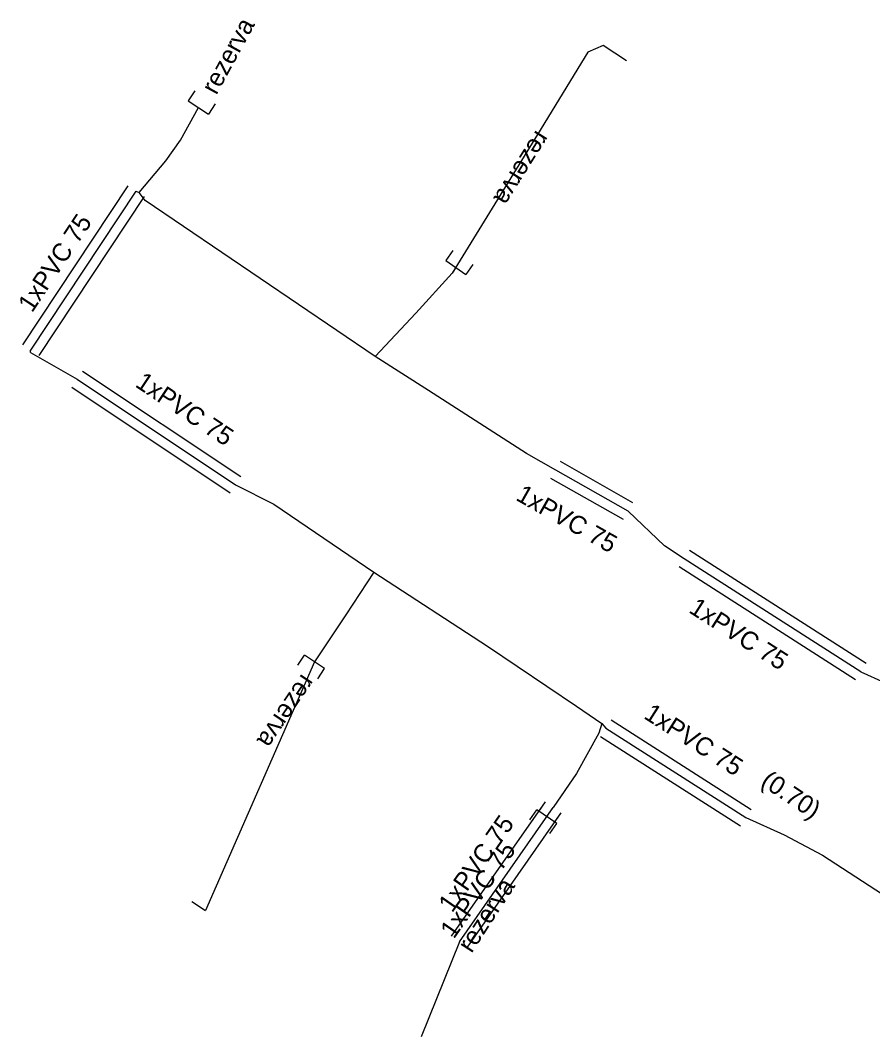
# Model space of a CAD drawing. Extents: x -651943 to -618711, y -1138561 to -1100552.
# Drawn here: x -648717.21 to -648682.15, y -1112394.53 to -1112352.7 of the extents above; entities that cross this region are included whole.
import ezdxf

# ---------------------------------------------------------------- set-up
doc = ezdxf.new("R2010")
doc.units = 0
doc.layers.add('KT trasa', color=7, linetype='Continuous')
doc.layers.add('KT zařízení', color=7, linetype='Continuous')

# ---------------------------------------------------------------- blocks, each defined once
blk = doc.blocks.new('TVREZ')
at = {"layer": 'KT zařízení'}
for p, q in [((-0.05, 0.05), (0, 0.05)), ((0, -0.05), (0, 0.05)), ((-0.05, -0.05), (0, -0.05))]:
    blk.add_line(p, q, dxfattribs=at)

msp = doc.modelspace()

# ---------------------------------------------------------------- linework, layer by layer
at = {"layer": 'KT trasa'}
for p, q in [((-648693.24, -1112353.73), (-648693.87, -1112354.01)), ((-648692.275, -1112354.363), (-648693.24, -1112353.73)), ((-648693.87, -1112354.01), (-648695.94, -1112357.4)), ((-648710.62, -1112357.63), (-648709.89, -1112356.29)), ((-648711.23, -1112358.48), (-648710.62, -1112357.63)), ((-648695.94, -1112357.4), (-648699.45, -1112363.11)), ((-648712.32, -1112359.79), (-648711.23, -1112358.48)), ((-648712.46, -1112359.73), (-648716.79, -1112366.27)), ((-648712.46, -1112359.73), (-648712.32, -1112359.79)), ((-648712.08, -1112360.11), (-648712.32, -1112359.79)), ((-648702.62, -1112366.53), (-648712.08, -1112360.11)), ((-648699.45, -1112363.11), (-648700.95, -1112364.75)), ((-648699.301, -1112362.867), (-648699.45, -1112363.11)), ((-648700.95, -1112364.75), (-648702.62, -1112366.53)), ((-648716.8, -1112366.37), (-648716.79, -1112366.27)), ((-648716.8, -1112366.37), (-648714.88, -1112367.47)), ((-648700.42, -1112367.94), (-648702.62, -1112366.53)), ((-648714.88, -1112367.47), (-648708.36, -1112371.81)), ((-648696.39, -1112370.53), (-648700.42, -1112367.94)), ((-648695.19, -1112371.21), (-648696.39, -1112370.53)), ((-648692.21, -1112372.9), (-648695.19, -1112371.21)), ((-648708.36, -1112371.81), (-648706.78, -1112372.61)), ((-648706.78, -1112372.61), (-648702.67, -1112375.41)), ((-648690.72, -1112374.32), (-648692.21, -1112372.9)), ((-648689.9, -1112374.86), (-648690.72, -1112374.32)), ((-648682.64, -1112379.51), (-648689.9, -1112374.86)), ((-648702.67, -1112375.41), (-648703.83, -1112377.16)), ((-648702.67, -1112375.41), (-648698, -1112378.46)), ((-648703.83, -1112377.16), (-648705.11, -1112379.1)), ((-648698, -1112378.46), (-648694.34, -1112380.93)), ((-648705.11, -1112379.1), (-648709.599, -1112389.326)), ((-648682.64, -1112379.51), (-648681.66, -1112379.95)), ((-648694.34, -1112380.93), (-648693.29, -1112381.64)), ((-648693.29, -1112381.64), (-648693.41, -1112382.04)), ((-648693.29, -1112381.64), (-648693.13, -1112381.83)), ((-648693.13, -1112381.83), (-648687.37, -1112385.51)), ((-648693.41, -1112382.04), (-648694.34, -1112383.7)), ((-648694.34, -1112383.7), (-648695.29, -1112385.09)), ((-648699.15, -1112390.62), (-648695.29, -1112385.09)), ((-648695.556, -1112385.471), (-648695.29, -1112385.09)), ((-648687.37, -1112385.51), (-648685.79, -1112386.22)), ((-648685.79, -1112386.22), (-648684.22, -1112387.06)), ((-648684.22, -1112387.06), (-648677.76, -1112391.26)), ((-648710.157, -1112388.965), (-648709.599, -1112389.326)), ((-648699.15, -1112390.62), (-648700.728, -1112394.525))]:
    msp.add_line(p, q, dxfattribs=at)
at = {"layer": 'KT zařízení'}
for p, q in [((-648712.793, -1112359.509), (-648717.123, -1112366.049)), ((-648712.126, -1112359.95), (-648716.456, -1112366.49)), ((-648714.658, -1112367.137), (-648708.138, -1112371.477)), ((-648715.101, -1112367.802), (-648708.581, -1112372.142)), ((-648692.012, -1112372.552), (-648694.992, -1112370.862)), ((-648692.407, -1112373.247), (-648695.387, -1112371.557)), ((-648682.424, -1112379.173), (-648689.684, -1112374.523)), ((-648682.855, -1112379.846), (-648690.115, -1112375.196)), ((-648692.914, -1112381.492), (-648687.154, -1112385.172)), ((-648693.345, -1112382.167), (-648687.585, -1112385.847)), ((-648699.477, -1112390.391), (-648695.617, -1112384.861)), ((-648695.89, -1112385.252), (-648695.617, -1112384.861)), ((-648698.822, -1112390.848), (-648694.962, -1112385.318)), ((-648695.221, -1112385.689), (-648694.962, -1112385.318))]:
    msp.add_line(p, q, dxfattribs=at)

# ---------------------------------------------------------------- block references
for p, xscale, yscale, rotation in [((-648709.89, -1112356.29), 10.000005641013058, 10.000005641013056, -122.74484471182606), ((-648699.301, -1112362.867), 10.000002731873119, 10.000002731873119, -124.9191254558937), ((-648705.11, -1112379.1), 10.000026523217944, 10.00002652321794, 55.87822336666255), ((-648695.556, -1112385.471), 10.000002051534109, 10.000002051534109, 55.26775695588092)]:
    msp.add_blockref('TVREZ', p, dxfattribs=dict(at, xscale=xscale, yscale=yscale, rotation=rotation))

# ---------------------------------------------------------------- texts
for s, rotation, p in [('rezerva', 61.4195, (-648709.151, -1112355.801)), ('rezerva', 237.8951, (-648695.991, -1112357.184)), ('1xPVC 75', 56.4923, (-648716.732, -1112364.763)), ('1xPVC 75', 326.3505, (-648712.531, -1112367.748)), ('1xPVC 75', 330.4418, (-648696.875, -1112372.418)), ('1xPVC 75', 327.3606, (-648689.756, -1112377.042)), ('rezerva', 235.9284, (-648705.632, -1112379.558)), ('1xPVC 75', 327.4259, (-648691.61, -1112381.398)), ('(0.70)', 326.443, (-648686.801, -1112384.153)), ('1xPVC 75', 55.0845, (-648699.452, -1112389.459)), ('1xPVC 75', 55.0845, (-648699.381, -1112390.533)), ('rezerva', 57.0423, (-648698.654, -1112391.119))]:
    msp.add_text(s, height=0.75, rotation=rotation, dxfattribs=at).set_placement(p)

doc.saveas('drawing.dxf')
